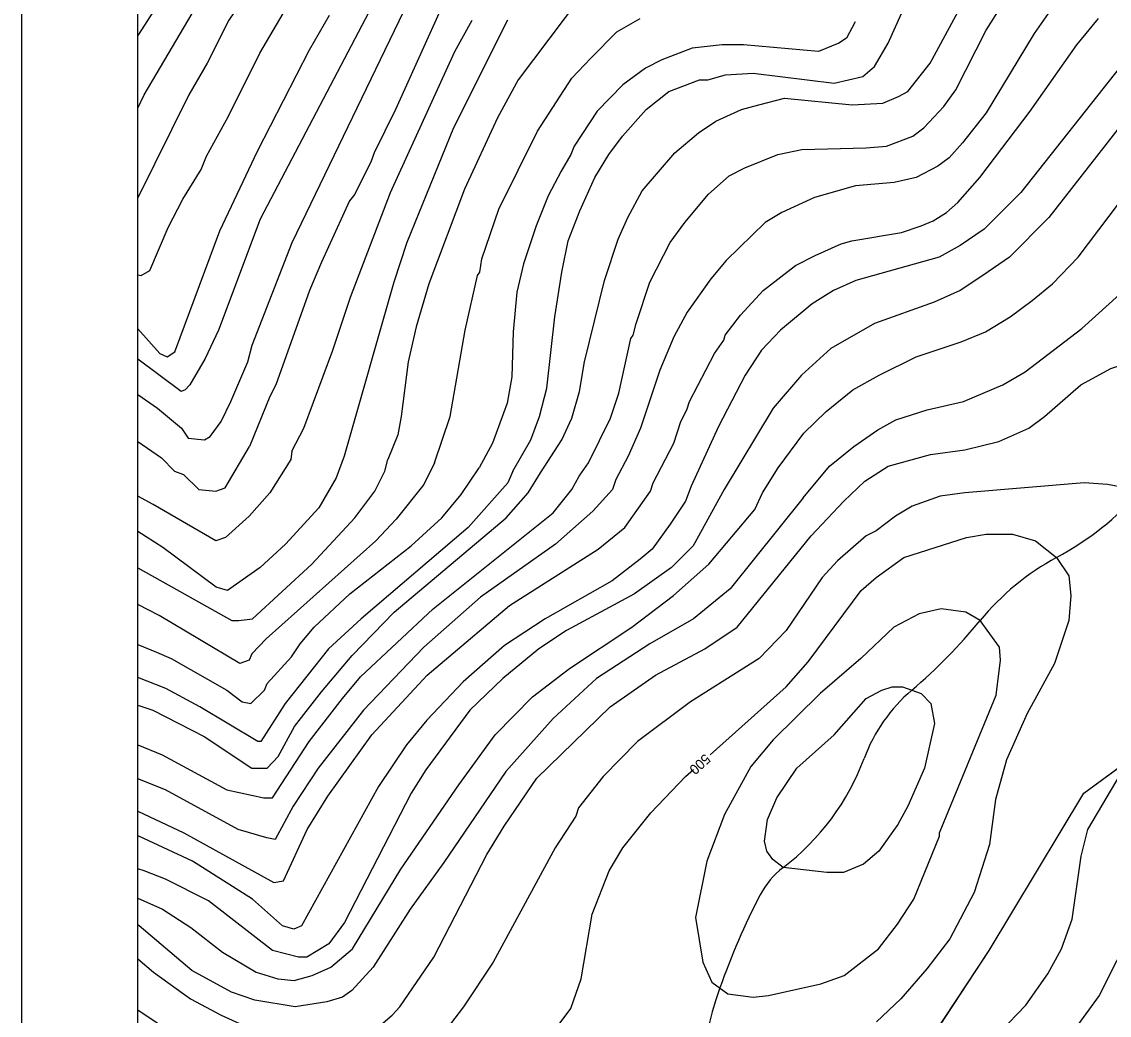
# Model space of a CAD drawing. Extents: x -510989 to -501240, y -1184665 to -1176098.
# Drawn here: x -510989 to -510334, y -1177369 to -1176770 of the extents above; entities that cross this region are included whole.
import ezdxf

# ---------------------------------------------------------------- set-up
doc = ezdxf.new("R2010")
doc.units = 0
for name, color, linetype in [('lesni_pozemek', 7, 'Continuous'), ('NAVRH_rozvodnice', 7, 'Continuous'), ('popis', 7, 'Continuous'), ('rozpiska', 7, 'Continuous'), ('STAV_povodi', 7, 'Continuous'), ('vrstevnice_01', 7, 'Continuous'), ('vrstevnice_02', 7, 'Continuous'), ('vrstevnice_03', 7, 'Continuous'), ('vrstevnice_04', 7, 'Continuous')]:
    doc.layers.add(name, color=color, linetype=linetype)

msp = doc.modelspace()

# ---------------------------------------------------------------- linework, layer by layer
at = {"layer": 'lesni_pozemek'}
msp.add_lwpolyline([(-510513.02, -1178041.26), (-510523.48, -1177921.32), (-510545.82, -1177783.58), (-510581, -1177691.04), (-510581, -1177601), (-510569, -1177583), (-510539, -1177527), (-510522, -1177495), (-510466, -1177421), (-510406, -1177330), (-510349, -1177235), (-510208, -1177132)], dxfattribs=at)
at = {"layer": 'NAVRH_rozvodnice'}
for centre, radius, start, end in [((-510455.7, -1176926.57), 189.39, 298.5056, 318.12058), ((-510290.58, -1177230.6), 156.59, 118.5056, 140.49889), ((-510674.47, -1176914.14), 340.93, 310.59874, 320.49889), ((-510387.29, -1177249.21), 100.37, 130.59874, 159.58576), ((-510619.29, -1177162.86), 147.17, 307.25832, 339.58576), ((-510500.57, -1177318.93), 48.91, 127.25832, 152.55265), ((-510156.92, -1177497.42), 436.15, 152.55265, 160.59308), ((-510340.47, -1177432.76), 241.56, 160.59308, 189.07504)]:
    msp.add_arc(centre, radius, start, end, dxfattribs=at)
at = {"layer": 'popis'}
msp.add_lwpolyline([(-510522, -1177979), (-510527, -1177923), (-510538.5, -1177853.5), (-510550, -1177784), (-510567.5, -1177735.5), (-510585, -1177687), (-510589, -1177599), (-510581, -1177601), (-510569, -1177583), (-510549.86, -1177547.67), (-510539, -1177527), (-510522, -1177495), (-510494, -1177458), (-510466, -1177421), (-510436, -1177375.5), (-510406, -1177330), (-510377.5, -1177282.5), (-510349, -1177235), (-510278.5, -1177183.5)], dxfattribs=at)
at = {"layer": 'rozpiska'}
for points in [[(-508019.09, -1176098), (-508019.09, -1184498), (-510989.09, -1184498), (-510989.09, -1176098)], [(-508089.09, -1176168), (-508089.09, -1184428), (-510919.09, -1184428), (-510919.09, -1176168)]]:
    msp.add_lwpolyline(points, close=True, dxfattribs=at)
at = {"layer": 'STAV_povodi'}
for centre, radius, start, end in [((-510455.7, -1176926.57), 189.39, 298.5056, 318.12058), ((-510290.58, -1177230.6), 156.59, 118.5056, 140.49889), ((-510674.47, -1176914.14), 340.93, 310.59874, 320.49889), ((-510387.29, -1177249.21), 100.37, 130.59874, 159.58576), ((-510619.29, -1177162.86), 147.17, 307.25832, 339.58576), ((-510500.57, -1177318.93), 48.91, 127.25832, 152.55265), ((-510156.92, -1177497.42), 436.15, 152.55265, 160.59308), ((-510340.47, -1177432.76), 241.56, 160.59308, 189.07504)]:
    msp.add_arc(centre, radius, start, end, dxfattribs=at)
at = {"layer": 'vrstevnice_01'}
for points in [[(-510768.96, -1176465.53), (-510770.31, -1176467), (-510777.41, -1176475), (-510782.31, -1176485), (-510792.69, -1176524), (-510801.09, -1176593), (-510802.59, -1176613), (-510806.19, -1176637), (-510813.31, -1176668), (-510826.09, -1176700), (-510854.5, -1176753), (-510857.69, -1176757), (-510860.81, -1176764), (-510864.31, -1176769), (-510877.31, -1176795), (-510888.41, -1176814), (-510919.09, -1176876.17)], [(-510840.75, -1176465.53), (-510842.31, -1176471), (-510845.19, -1176486), (-510846.81, -1176514), (-510845.19, -1176540), (-510844.81, -1176576), (-510846.81, -1176598), (-510853.81, -1176619), (-510875.69, -1176672), (-510882.81, -1176691), (-510886.91, -1176706), (-510890.91, -1176716), (-510895.41, -1176732), (-510906, -1176758), (-510919.09, -1176778.25)], [(-510469.19, -1176659), (-510473.59, -1176662), (-510486.59, -1176678), (-510496.69, -1176696), (-510515.91, -1176750), (-510519.59, -1176751), (-510538.19, -1176747), (-510608.09, -1176738), (-510620.31, -1176737), (-510625.5, -1176738), (-510639.69, -1176744), (-510652.31, -1176755), (-510689.91, -1176805), (-510702.31, -1176828), (-510722.31, -1176871), (-510743.81, -1176928), (-510751.41, -1176954), (-510756.19, -1176975), (-510760.31, -1177008), (-510762.5, -1177019), (-510768.41, -1177034)], [(-510919.09, -1176994.81), (-510907.31, -1177003), (-510892.81, -1177015), (-510888.81, -1177021), (-510879, -1177022), (-510875.5, -1177020), (-510868.81, -1177011), (-510863, -1176999), (-510852.91, -1176975), (-510850.19, -1176965), (-510826.09, -1176903), (-510750.41, -1176746)], [(-510676.5, -1177042), (-510663.59, -1177022), (-510657.59, -1177009), (-510652.81, -1176993), (-510649.91, -1176975), (-510637.91, -1176926), (-510629.69, -1176901), (-510623.81, -1176888), (-510615.09, -1176872), (-510595.41, -1176849), (-510581.19, -1176837), (-510570.81, -1176830), (-510555.31, -1176823), (-510544.81, -1176820), (-510529.31, -1176816), (-510488.59, -1176820), (-510470, -1176819), (-510460.59, -1176815), (-510455.09, -1176812), (-510441.5, -1176795), (-510419.41, -1176754)], [(-510369, -1176763), (-510378.91, -1176777), (-510407.69, -1176825), (-510422, -1176843), (-510430.09, -1176852), (-510436.91, -1176857), (-510449.91, -1176864), (-510463.19, -1176867), (-510486.59, -1176869), (-510511.31, -1176876), (-510530.91, -1176885), (-510540.91, -1176891), (-510564.59, -1176914), (-510573.81, -1176925), (-510588.09, -1176945), (-510596, -1176960), (-510604.41, -1176980), (-510616.09, -1177015), (-510623.5, -1177032), (-510631.09, -1177046)], [(-510287.59, -1176761), (-510300.69, -1176771), (-510314.09, -1176783), (-510326.91, -1176797), (-510386.91, -1176873), (-510409, -1176895), (-510423.41, -1176905), (-510436.09, -1176912), (-510486.31, -1176926), (-510499.81, -1176932), (-510512.59, -1176940), (-510531.81, -1176956), (-510543.19, -1176968), (-510553.09, -1176983), (-510569.19, -1177014), (-510585.69, -1177050)], [(-510919.09, -1176955.05), (-510905.91, -1176970), (-510901.41, -1176972), (-510896.91, -1176969), (-510869.69, -1176896), (-510847.09, -1176848), (-510815.59, -1176787), (-510803.59, -1176766)], [(-510826.31, -1177029), (-510819.09, -1177015), (-510801.5, -1176968), (-510791, -1176936), (-510766.91, -1176873), (-510728.09, -1176788), (-510717.59, -1176769)], [(-510486.81, -1176770), (-510492, -1176780), (-510496.59, -1176783), (-510508.91, -1176788), (-510554.09, -1176784), (-510566.81, -1176784), (-510585, -1176786), (-510603.19, -1176793), (-510613.19, -1176798), (-510626.81, -1176808), (-510642.31, -1176824), (-510656.09, -1176845), (-510658.09, -1176850), (-510664, -1176860), (-510671.69, -1176875), (-510679.09, -1176893)], [(-510542.5, -1177054), (-510533.09, -1177039), (-510517.59, -1177018), (-510504.31, -1177005), (-510488.09, -1176992), (-510472.31, -1176983), (-510449.91, -1176972), (-510422.81, -1176963), (-510408.09, -1176957), (-510393.41, -1176948), (-510380.09, -1176938), (-510367.81, -1176928), (-510352.31, -1176912), (-510327.5, -1176879), (-510300.19, -1176845), (-510284.41, -1176830), (-510260.5, -1176815), (-510222.5, -1176799), (-510185.19, -1176787), (-510141.91, -1176775), (-510104.91, -1176770)], [(-510679.09, -1176893), (-510686.69, -1176916), (-510690.59, -1176933), (-510692.81, -1176957), (-510693.69, -1176984), (-510696.59, -1177000), (-510705.31, -1177024), (-510713.41, -1177039)], [(-510493.5, -1177059), (-510481, -1177047), (-510466.81, -1177038), (-510441.41, -1177031), (-510420.59, -1177028), (-510400.09, -1177023), (-510382.09, -1177015), (-510372.59, -1177008), (-510350.81, -1176989), (-510332.59, -1176979), (-510317.91, -1176974), (-510303.91, -1176973), (-510292.5, -1176973), (-510276.5, -1176977), (-510265.91, -1176984), (-510257.41, -1176992), (-510251.5, -1176999), (-510241.41, -1177018), (-510235.59, -1177031), (-510221.81, -1177083)], [(-510826.31, -1177029), (-510826.91, -1177034), (-510839.59, -1177054), (-510852, -1177068), (-510866.31, -1177081), (-510872.09, -1177083), (-510909.81, -1177061), (-510919.09, -1177056.13)], [(-510919.09, -1177099.18), (-510862.5, -1177131), (-510858.19, -1177131), (-510849.91, -1177130), (-510814.19, -1177097), (-510788.31, -1177069), (-510776.31, -1177053), (-510770.31, -1177041), (-510768.41, -1177034)], [(-510919.09, -1177145.41), (-510907.91, -1177150), (-510899.09, -1177154), (-510865.5, -1177173), (-510856.31, -1177180), (-510850.91, -1177181), (-510842.69, -1177173), (-510841.09, -1177169), (-510826.59, -1177153), (-510821.19, -1177145), (-510812.81, -1177135), (-510791.41, -1177115), (-510754.31, -1177086), (-510735.81, -1177069), (-510724.19, -1177055), (-510713.41, -1177039)], [(-510919.09, -1177182.09), (-510910.09, -1177185), (-510879.09, -1177201), (-510850.31, -1177220), (-510841.19, -1177220), (-510834.59, -1177213), (-510824.69, -1177195), (-510808.5, -1177174), (-510789.91, -1177152), (-510764.69, -1177126), (-510697.19, -1177069), (-510683.81, -1177054), (-510676.5, -1177042)], [(-510631.09, -1177046), (-510633.09, -1177052), (-510644.91, -1177065), (-510667.31, -1177085), (-510712.59, -1177117), (-510746.69, -1177147), (-510783, -1177185), (-510810.41, -1177220), (-510825.59, -1177243), (-510836.31, -1177263), (-510841.41, -1177262), (-510858.69, -1177257), (-510902.5, -1177233), (-510919.09, -1177226.46)], [(-510585.69, -1177050), (-510589.09, -1177059), (-510598.31, -1177073), (-510609.09, -1177088), (-510616.41, -1177094), (-510633.19, -1177107), (-510673.59, -1177130), (-510698.19, -1177146), (-510723.09, -1177168), (-510744.91, -1177191), (-510757.19, -1177206), (-510774, -1177231), (-510820.41, -1177315), (-510825, -1177317), (-510832, -1177315), (-510849.91, -1177299), (-510886.19, -1177276), (-510918.59, -1177261), (-510919.09, -1177260.84)], [(-510919.09, -1177298.48), (-510904.31, -1177305), (-510887.09, -1177316), (-510868, -1177331), (-510847.81, -1177343), (-510834.81, -1177347), (-510824.91, -1177348), (-510814, -1177345), (-510802.81, -1177340), (-510789.81, -1177329), (-510760.59, -1177281), (-510725.59, -1177230), (-510703.81, -1177200), (-510681.31, -1177177), (-510658.91, -1177160), (-510621.31, -1177135), (-510596.19, -1177116), (-510575, -1177097), (-510547.31, -1177064), (-510542.5, -1177054)], [(-510919.09, -1177334.93), (-510909.69, -1177343), (-510887.41, -1177359), (-510868.81, -1177369), (-510848.91, -1177378), (-510834.19, -1177381), (-510794.91, -1177386), (-510782.31, -1177383), (-510765.91, -1177369), (-510761.19, -1177364), (-510740.69, -1177334), (-510708.69, -1177272), (-510698.41, -1177255), (-510678.59, -1177226), (-510634.41, -1177183), (-510607, -1177164), (-510577.41, -1177148), (-510557.81, -1177135), (-510513.19, -1177080), (-510493.5, -1177059)], [(-510574.19, -1177211.89), (-510528.31, -1177171), (-510515.09, -1177156), (-510483.19, -1177113), (-510474.09, -1177105), (-510457.41, -1177093), (-510419.69, -1177081), (-510407.81, -1177079), (-510392, -1177079), (-510378.09, -1177083), (-510365.31, -1177093), (-510358, -1177104), (-510356.81, -1177116), (-510358, -1177131), (-510366.59, -1177157), (-510383.09, -1177187), (-510395.5, -1177215), (-510402.19, -1177239), (-510405.69, -1177266), (-510415.09, -1177295), (-510429.69, -1177323), (-510443.5, -1177341), (-510459.19, -1177359), (-510473.81, -1177373)], [(-510674.59, -1177387), (-510658.09, -1177365), (-510651.81, -1177347), (-510645.19, -1177308), (-510635, -1177282), (-510626.69, -1177268), (-510610, -1177247), (-510588.91, -1177225), (-510584.14, -1177220.75)], [(-510308.31, -1177295), (-510339.69, -1177357), (-510362.09, -1177388), (-510389.31, -1177422), (-510396.31, -1177433), (-510401.19, -1177448), (-510403.81, -1177464), (-510403.81, -1177495), (-510405.81, -1177519), (-510414.09, -1177547), (-510421.59, -1177563), (-510430.59, -1177578), (-510436.31, -1177595), (-510437.59, -1177614), (-510436.81, -1177628), (-510414.81, -1177714), (-510407.5, -1177761), (-510406, -1177790), (-510407, -1177821), (-510406.09, -1177848), (-510402.5, -1177885), (-510388.69, -1177981)]]:
    msp.add_lwpolyline(points, dxfattribs=at)
at = {"layer": 'vrstevnice_02'}
for points in [[(-510919.09, -1176822.17), (-510915.31, -1176814), (-510886.31, -1176765), (-510843.19, -1176677), (-510830.19, -1176643), (-510824.5, -1176613), (-510822.69, -1176593), (-510822.19, -1176570), (-510823.5, -1176519), (-510820.69, -1176494), (-510817, -1176479), (-510812.21, -1176465.53)], [(-510720.69, -1176727), (-510763.81, -1176823), (-510776.69, -1176849), (-510778.41, -1176854), (-510788.31, -1176874), (-510791.5, -1176878), (-510808.41, -1176915), (-510815.59, -1176932), (-510835.91, -1176989), (-510839.59, -1176996), (-510851.81, -1177026)], [(-510919.09, -1176922.62), (-510917.19, -1176923), (-510911.91, -1176920), (-510900.91, -1176894), (-510892, -1176877), (-510880.91, -1176859), (-510877.81, -1176851), (-510864.41, -1176827), (-510845.59, -1176789), (-510814, -1176735)], [(-510101.59, -1176733), (-510261.59, -1176782), (-510278.31, -1176790), (-510295.59, -1176802), (-510308.41, -1176812), (-510326.19, -1176832), (-510370.09, -1176888), (-510393.81, -1176912), (-510409.69, -1176923), (-510423.41, -1176932), (-510439.09, -1176939), (-510475, -1176952), (-510501.41, -1176967), (-510519.19, -1176983), (-510536.19, -1177003), (-510565.69, -1177052)], [(-510693, -1177041), (-510682.31, -1177022), (-510677, -1177008), (-510672.59, -1176991), (-510667.81, -1176948), (-510663.59, -1176921), (-510659.69, -1176902), (-510652.69, -1176884), (-510643.59, -1176864), (-510635.19, -1176850), (-510627, -1176839), (-510612.81, -1176823), (-510599, -1176812), (-510580.59, -1176805), (-510575.5, -1176805), (-510564.91, -1176802), (-510548.31, -1176801), (-510499.31, -1176807), (-510482.09, -1176803), (-510475, -1176797), (-510466.91, -1176783), (-510450.81, -1176747)], [(-510653.09, -1177044), (-510647.41, -1177036), (-510634.31, -1177009), (-510629.19, -1176994), (-510621.91, -1176961), (-510620.5, -1176959), (-510618.81, -1176952), (-510610.41, -1176927), (-510598.31, -1176903), (-510589.5, -1176891), (-510575.09, -1176874), (-510562.59, -1176863), (-510553.19, -1176858), (-510533.31, -1176850), (-510518.81, -1176847), (-510480.09, -1176846), (-510467.81, -1176845), (-510452, -1176839), (-510445.31, -1176834), (-510433.31, -1176821), (-510426.09, -1176811), (-510407.69, -1176775), (-510392, -1176750)], [(-510775.69, -1176756), (-510845.31, -1176889), (-510870.59, -1176956), (-510878.5, -1176973), (-510887.81, -1176989), (-510890.59, -1176992), (-510892.91, -1176993), (-510919.09, -1176973.47)], [(-510696.31, -1176769), (-510728.81, -1176834), (-510757, -1176903), (-510764.81, -1176927), (-510794.81, -1177032)], [(-510740.31, -1177036), (-510730.91, -1177008), (-510721.91, -1176956), (-510714.41, -1176923), (-510712.91, -1176921), (-510711.81, -1176913), (-510701.59, -1176883), (-510678.19, -1176836), (-510657.59, -1176804), (-510646.09, -1176792), (-510630.31, -1176776), (-510616.31, -1176768)], [(-510608.5, -1177048), (-510596.09, -1177024), (-510591.91, -1177011), (-510588.19, -1177004), (-510586.59, -1176999), (-510571.59, -1176970), (-510565.91, -1176962), (-510565.19, -1176959), (-510555.91, -1176947), (-510542.19, -1176932), (-510522.69, -1176917), (-510510.91, -1176911), (-510495.19, -1176904), (-510488.69, -1176902), (-510458.91, -1176897), (-510447, -1176893), (-510439.81, -1176890), (-510431.69, -1176885), (-510424.81, -1176879), (-510411.5, -1176864), (-510381.31, -1176824), (-510353.09, -1176784), (-510340.09, -1176768)], [(-510518.09, -1177057), (-510502.31, -1177038), (-510487.5, -1177026), (-510473.09, -1177016), (-510462.19, -1177010), (-510443.41, -1177004), (-510421.5, -1176999), (-510397.69, -1176989), (-510384.19, -1176981), (-510350.09, -1176955), (-510319.19, -1176927)], [(-510919.09, -1177022.98), (-510904.91, -1177033), (-510897.09, -1177041), (-510891.5, -1177043), (-510882.41, -1177052), (-510872.09, -1177053), (-510866.5, -1177051), (-510851.81, -1177026)], [(-510794.81, -1177032), (-510799.5, -1177045), (-510810, -1177063), (-510830.19, -1177085), (-510845.41, -1177099), (-510865, -1177113), (-510871.81, -1177111), (-510904.09, -1177087), (-510919.09, -1177077.33)], [(-510740.31, -1177036), (-510746.81, -1177049), (-510763.5, -1177070), (-510775.69, -1177083), (-510841.81, -1177142), (-510850.31, -1177151), (-510852, -1177155), (-510857.69, -1177157), (-510906.19, -1177128), (-510919.09, -1177121.27)], [(-510693, -1177041), (-510696.09, -1177048), (-510720, -1177075), (-510784.59, -1177130), (-510804.19, -1177148), (-510830.41, -1177181), (-510845, -1177204), (-510846.81, -1177204), (-510881.69, -1177183), (-510902.19, -1177172), (-510919.09, -1177165.44)], [(-510919.09, -1177206.02), (-510904.41, -1177212), (-510865.41, -1177233), (-510843.09, -1177238), (-510837.91, -1177238), (-510815.81, -1177204), (-510795.81, -1177178), (-510784.91, -1177165), (-510741.19, -1177124), (-510668.69, -1177066), (-510657.59, -1177052), (-510653.09, -1177044)], [(-510919.09, -1177245.89), (-510891.41, -1177259), (-510837.09, -1177289), (-510831.31, -1177288), (-510817, -1177257), (-510804.69, -1177237), (-510778.09, -1177200), (-510744.69, -1177164), (-510695, -1177122), (-510641.59, -1177088), (-510625.5, -1177075), (-510610.09, -1177053), (-510608.5, -1177048)], [(-510565.69, -1177052), (-510584.41, -1177086), (-510597.5, -1177099), (-510619.81, -1177115), (-510660.69, -1177137), (-510677.41, -1177148), (-510699.09, -1177166), (-510718.91, -1177185), (-510745.5, -1177221), (-510754.31, -1177235), (-510794.5, -1177313), (-510803.91, -1177326), (-510817.19, -1177334), (-510822.31, -1177334), (-510838, -1177330), (-510876.5, -1177300), (-510902.5, -1177287), (-510915.31, -1177282), (-510919.09, -1177280.79)], [(-510291.91, -1177077), (-510296.69, -1177069), (-510302.5, -1177062), (-510314.69, -1177053), (-510324.09, -1177051), (-510334.59, -1177049), (-510348.81, -1177048), (-510420.59, -1177054), (-510435.5, -1177056), (-510452.41, -1177062)], [(-510518.09, -1177057), (-510562, -1177112), (-510584.09, -1177130), (-510610.59, -1177145), (-510642.69, -1177166), (-510668.81, -1177190), (-510697.31, -1177222), (-510734.59, -1177277), (-510754.91, -1177305), (-510777.31, -1177340), (-510790.09, -1177354), (-510795.69, -1177358), (-510805.19, -1177361), (-510824.19, -1177364), (-510848.5, -1177360), (-510862.59, -1177355), (-510886.5, -1177342), (-510918.31, -1177315), (-510919.09, -1177314.5)], [(-510452.41, -1177062), (-510462.41, -1177068), (-510474.09, -1177077), (-510480.19, -1177080), (-510497.41, -1177095), (-510506.59, -1177105), (-510528.31, -1177137), (-510544.59, -1177154), (-510585.91, -1177180), (-510617.91, -1177204), (-510638.59, -1177225), (-510653.41, -1177244), (-510655.19, -1177249), (-510667.59, -1177268), (-510705, -1177337), (-510722.81, -1177364), (-510744.41, -1177392)], [(-510499.31, -1177200), (-510480.09, -1177178), (-510470.69, -1177173), (-510464.41, -1177171), (-510458.31, -1177171), (-510446.91, -1177175), (-510441.09, -1177181), (-510439, -1177193), (-510445, -1177220), (-510455, -1177243), (-510461, -1177254), (-510472.41, -1177270), (-510481.69, -1177278), (-510493.81, -1177283), (-510503.91, -1177283), (-510530.19, -1177280), (-510536.41, -1177275), (-510540, -1177270), (-510541.31, -1177264), (-510539.5, -1177251), (-510534, -1177238), (-510521.81, -1177220), (-510499.31, -1177200)], [(-510414.81, -1177395), (-510383.91, -1177363), (-510370.59, -1177344), (-510362.31, -1177329), (-510356, -1177311), (-510350.5, -1177273), (-510346.5, -1177257), (-510326.41, -1177223)], [(-510895.31, -1177382), (-510919.09, -1177365.89)]]:
    msp.add_lwpolyline(points, dxfattribs=at)
at = {"layer": 'vrstevnice_03'}
msp.add_lwpolyline([(-510539, -1177357), (-510507.41, -1177350), (-510493.31, -1177345), (-510472.69, -1177329), (-510461.31, -1177314), (-510451.41, -1177299), (-510435.91, -1177261), (-510436, -1177259), (-510401.81, -1177176), (-510399.09, -1177155), (-510399.81, -1177147), (-510411.41, -1177131), (-510420.09, -1177126), (-510434.91, -1177124), (-510448.19, -1177127), (-510463.5, -1177135), (-510483.41, -1177154), (-510507.91, -1177175), (-510536.09, -1177203), (-510549.69, -1177219), (-510565.5, -1177248), (-510576.09, -1177276), (-510582.91, -1177310), (-510578.5, -1177337), (-510573.19, -1177349), (-510563.41, -1177356), (-510548.19, -1177358), (-510539, -1177357)], dxfattribs=at)

# ---------------------------------------------------------------- texts
at = {"layer": 'vrstevnice_04'}
msp.add_text('500', height=6, rotation=222.2305, dxfattribs=at).set_placement((-510577.33, -1177211))

doc.saveas('drawing.dxf')
